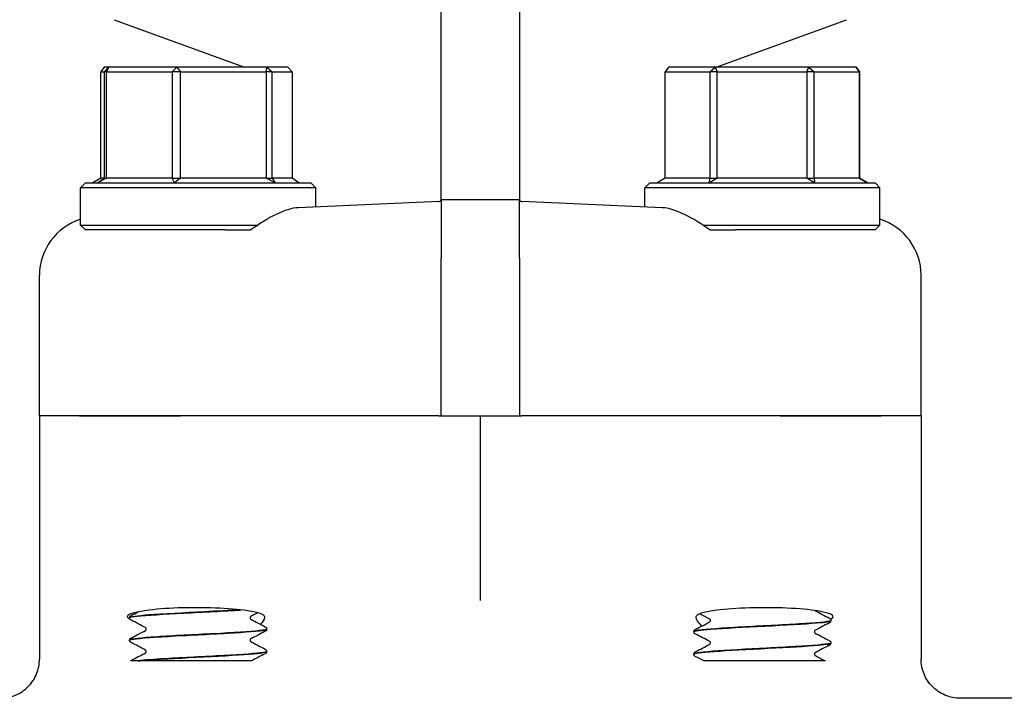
# Model space of a CAD drawing. Header units: inches. Extents: x 18 to 846, y -44 to 561.
# Tile 541 of 642: x 759.5 to 762.64, y 221.62 to 223.78. Entities that reach past the tile are written whole.
import ezdxf

# ---------------------------------------------------------------- set-up
doc = ezdxf.new("R2010")
doc.units = ezdxf.units.IN
doc.header["$LTSCALE"] = 24
doc.header["$MEASUREMENT"] = 0
doc.layers.add('Visible (ANSI)', color=7, linetype='Continuous', lineweight=30)

msp = doc.modelspace()

# ---------------------------------------------------------------- linework, layer by layer
at = {"layer": 'Visible (ANSI)'}
for p, q in [((760.8433, 223.45924), (760.8433, 223.88646)), ((761.0933, 223.88646), (761.0933, 223.45924)), ((759.80062, 223.78408), (760.21639, 223.63275)), ((761.72022, 223.63275), (762.13599, 223.78408)), ((759.76887, 223.63275), (759.75836, 223.61713)), ((759.76812, 223.61713), (759.78185, 223.63275)), ((759.78185, 223.63275), (759.76887, 223.63275)), ((759.78185, 223.63275), (759.77602, 223.61713)), ((760.0008, 223.63275), (759.78185, 223.63275)), ((759.98531, 223.61713), (760.0008, 223.63275)), ((760.0008, 223.63275), (760.01167, 223.61713)), ((760.28725, 223.63275), (760.0008, 223.63275)), ((760.2855, 223.61713), (760.28725, 223.63275)), ((760.28725, 223.63275), (760.30396, 223.61713)), ((760.35476, 223.63275), (760.28725, 223.63275)), ((760.36849, 223.61713), (760.35476, 223.63275)), ((761.56881, 223.63275), (761.55851, 223.61713)), ((761.71723, 223.63275), (761.56881, 223.63275)), ((761.70039, 223.61713), (761.71723, 223.63275)), ((761.71723, 223.63275), (761.72376, 223.61713)), ((762.01673, 223.63275), (761.71723, 223.63275)), ((762.01005, 223.61713), (762.01673, 223.63275)), ((762.01673, 223.63275), (762.03355, 223.61713)), ((762.1678, 223.63275), (762.01673, 223.63275)), ((762.17796, 223.61713), (762.1678, 223.63275)), ((762.1678, 223.63275), (762.1781, 223.61713)), ((759.75836, 223.27838), (759.75836, 223.61713)), ((759.75836, 223.61713), (759.76812, 223.61713)), ((759.77602, 223.61713), (759.76812, 223.61713)), ((759.76812, 223.61713), (759.76812, 223.27838)), ((759.77602, 223.27838), (759.77602, 223.61713)), ((759.77602, 223.61713), (759.98531, 223.61713)), ((760.01167, 223.61713), (759.98531, 223.61713)), ((759.98531, 223.61713), (759.98531, 223.27838)), ((760.01167, 223.27838), (760.01167, 223.61713)), ((760.01167, 223.61713), (760.2855, 223.61713)), ((760.30396, 223.61713), (760.2855, 223.61713)), ((760.2855, 223.61713), (760.2855, 223.27838)), ((760.30396, 223.27838), (760.30396, 223.61713)), ((760.30396, 223.61713), (760.36849, 223.61713)), ((760.36849, 223.61713), (760.36849, 223.27838)), ((761.55851, 223.27838), (761.55851, 223.61713)), ((761.55851, 223.61713), (761.70039, 223.61713)), ((761.72376, 223.61713), (761.70039, 223.61713)), ((761.70039, 223.61713), (761.70039, 223.27838)), ((761.72376, 223.27838), (761.72376, 223.61713)), ((761.72376, 223.61713), (762.01005, 223.61713)), ((762.03355, 223.61713), (762.01005, 223.61713)), ((762.01005, 223.61713), (762.01005, 223.27838)), ((762.03355, 223.27838), (762.03355, 223.61713)), ((762.03355, 223.61713), (762.17796, 223.61713)), ((762.1781, 223.61713), (762.17796, 223.61713)), ((762.17796, 223.61713), (762.17796, 223.27838)), ((762.1781, 223.27838), (762.1781, 223.61713)), ((760.8433, 223.21386), (760.8433, 223.45924)), ((761.0933, 223.45924), (761.0933, 223.21386)), ((759.70893, 223.26275), (759.6933, 223.24713)), ((759.70893, 223.26275), (760.42768, 223.26275)), ((759.75836, 223.27838), (759.73279, 223.26275)), ((759.74734, 223.26275), (759.76812, 223.27838)), ((759.77602, 223.27838), (759.74734, 223.26275)), ((759.76812, 223.27838), (759.75836, 223.27838)), ((759.76812, 223.27838), (759.77602, 223.27838)), ((759.98531, 223.27838), (759.77602, 223.27838)), ((759.99266, 223.26275), (759.98531, 223.27838)), ((759.98531, 223.27838), (760.01167, 223.27838)), ((760.01167, 223.27838), (759.99266, 223.26275)), ((760.2855, 223.27838), (760.01167, 223.27838)), ((760.31363, 223.26275), (760.2855, 223.27838)), ((760.2855, 223.27838), (760.30396, 223.27838)), ((760.30396, 223.27838), (760.31363, 223.26275)), ((760.36849, 223.27838), (760.30396, 223.27838)), ((760.38927, 223.26275), (760.36849, 223.27838)), ((760.42768, 223.26275), (760.4433, 223.24713)), ((761.50893, 223.26275), (761.4933, 223.24713)), ((761.50893, 223.26275), (762.22768, 223.26275)), ((761.55851, 223.27838), (761.53272, 223.26275)), ((761.70039, 223.27838), (761.55851, 223.27838)), ((761.69903, 223.26275), (761.70039, 223.27838)), ((761.72376, 223.27838), (761.69903, 223.26275)), ((761.70039, 223.27838), (761.72376, 223.27838)), ((762.01005, 223.27838), (761.72376, 223.27838)), ((762.03461, 223.26275), (762.01005, 223.27838)), ((762.01005, 223.27838), (762.03355, 223.27838)), ((762.03355, 223.27838), (762.03461, 223.26275)), ((762.17796, 223.27838), (762.03355, 223.27838)), ((762.17796, 223.27838), (762.1781, 223.27838)), ((762.20389, 223.26275), (762.17796, 223.27838)), ((762.1781, 223.27838), (762.20389, 223.26275)), ((762.22768, 223.26275), (762.2433, 223.24713)), ((760.4433, 223.24713), (759.6933, 223.24713)), ((759.6933, 223.12838), (759.6933, 223.24713)), ((760.4433, 223.18625), (760.4433, 223.24713)), ((762.2433, 223.24713), (761.4933, 223.24713)), ((761.4933, 223.18625), (761.4933, 223.24713)), ((762.2433, 223.12838), (762.2433, 223.24713)), ((760.83583, 223.20326), (760.38764, 223.18384)), ((760.8432, 223.209), (760.84303, 223.209)), ((761.09341, 223.209), (760.8432, 223.209)), ((760.8433, 223.20845), (760.8433, 223.0224)), ((761.0933, 223.0224), (761.0933, 223.20845)), ((761.09358, 223.209), (761.09341, 223.209)), ((761.54897, 223.18384), (761.10078, 223.20326)), ((759.6933, 223.12838), (760.25862, 223.12838)), ((759.70893, 223.11275), (759.6933, 223.12838)), ((760.15413, 223.11275), (759.70893, 223.11275)), ((760.15413, 223.11275), (760.23617, 223.11275)), ((761.67799, 223.12838), (762.2433, 223.12838)), ((761.70044, 223.11275), (761.78248, 223.11275)), ((762.22768, 223.11275), (761.78248, 223.11275)), ((762.22768, 223.11275), (762.2433, 223.12838)), ((760.8433, 222.519), (760.8433, 223.0224)), ((761.0933, 223.0224), (761.0933, 222.519)), ((759.56205, 222.519), (759.56205, 222.96844)), ((762.37455, 222.519), (762.37455, 222.96844)), ((759.68941, 222.519), (759.56205, 222.519)), ((759.56205, 222.519), (759.56205, 221.74263)), ((759.68941, 222.519), (759.56205, 222.519)), ((760.01164, 222.519), (759.68941, 222.519)), ((759.68941, 222.519), (760.01164, 222.519)), ((760.83652, 222.519), (760.01164, 222.519)), ((760.83652, 222.519), (760.01164, 222.519)), ((760.83652, 222.519), (760.8433, 222.519)), ((760.8433, 222.519), (761.0933, 222.519)), ((760.9683, 222.519), (760.9683, 222.05377)), ((761.0933, 222.519), (761.10009, 222.519)), ((761.92497, 222.519), (761.10009, 222.519)), ((761.92497, 222.519), (761.10009, 222.519)), ((762.2472, 222.519), (761.92497, 222.519)), ((761.92497, 222.519), (762.2472, 222.519)), ((762.37455, 222.519), (762.2472, 222.519)), ((762.37455, 222.519), (762.2472, 222.519)), ((762.37455, 222.519), (762.37455, 221.74263)), ((760.9683, 222.05377), (760.9683, 221.92955)), ((759.84955, 221.87498), (759.84955, 221.87431)), ((762.08705, 221.86649), (762.08705, 221.86582)), ((760.28705, 221.83923), (760.28705, 221.83856)), ((761.64955, 221.83074), (761.64955, 221.83007)), ((759.84955, 221.80348), (759.84955, 221.80281)), ((762.08705, 221.79499), (762.08705, 221.79432)), ((760.28705, 221.76773), (760.28705, 221.76706)), ((761.64955, 221.75924), (761.64955, 221.75857)), ((759.8771, 221.73775), (759.85264, 221.73775)), ((759.8771, 221.73775), (759.88367, 221.73775)), ((759.96366, 221.73775), (759.88367, 221.73775)), ((760.2394, 221.73775), (759.96366, 221.73775)), ((761.74544, 221.73775), (761.68103, 221.73775)), ((761.82117, 221.73775), (761.74544, 221.73775)), ((761.90771, 221.73775), (761.82117, 221.73775)), ((762.06811, 221.73775), (761.90771, 221.73775)), ((763.06205, 221.61775), (762.50066, 221.61775))]:
    msp.add_line(p, q, dxfattribs=at)
for centre, start, end in [((760.83549, 223.21107), 272.48126, 344.67631), ((761.10112, 223.21107), 195.32369, 267.51874)]:
    msp.add_arc(centre, 0.00781, start, end, dxfattribs=at)
for centre, major_axis, ratio, start_param, end_param in [((759.75121, 222.96859), (-0.18898, -0.00819), 0.9912393, 4.9805775, 6.240258), ((762.1854, 222.96859), (-0.18898, 0.00819), 0.9912393, 3.18452, 4.4442004), ((760.06113, 221.8783), (0.21875, 0), 0.1316525, 0.1108904, 3.4219418), ((761.87548, 221.8783), (0.21875, 0), 0.1316525, 6.0040853, 9.3138876)]:
    msp.add_ellipse(centre, major_axis=major_axis, ratio=ratio, start_param=start_param, end_param=end_param, dxfattribs=at)
for points in [[(760.84303, 223.209), (760.84303, 223.209), (760.84306, 223.2091), (760.8431, 223.20928)], [(760.8431, 223.20928), (760.84324, 223.20988), (760.8433, 223.21141), (760.8433, 223.21386)], [(760.8433, 223.20845), (760.8433, 223.20883), (760.84327, 223.209), (760.8432, 223.209)], [(761.0933, 223.21386), (761.0933, 223.21141), (761.09337, 223.20988), (761.09351, 223.20928)], [(761.09341, 223.209), (761.09334, 223.209), (761.0933, 223.20882), (761.0933, 223.20845)], [(761.09351, 223.20928), (761.09355, 223.2091), (761.09358, 223.209), (761.09358, 223.209)], [(759.85426, 221.88179), (759.86201, 221.88584), (759.86975, 221.88989), (759.87749, 221.89395)], [(760.25843, 221.89073), (760.25106, 221.88687), (760.24369, 221.88301), (760.23632, 221.87914)], [(761.70029, 221.87065), (761.68959, 221.87627), (761.67888, 221.88188), (761.66817, 221.88749)], [(762.03632, 221.89742), (762.05166, 221.88937), (762.067, 221.88133), (762.08235, 221.8733)], [(759.90029, 221.84339), (759.88495, 221.85144), (759.86961, 221.85947), (759.85426, 221.8675)], [(760.23632, 221.87015), (760.25166, 221.8621), (760.267, 221.85407), (760.28235, 221.84604)], [(761.65426, 221.83755), (761.66961, 221.84558), (761.68495, 221.85362), (761.70029, 221.86167)], [(762.08235, 221.85902), (762.067, 221.85099), (762.05166, 221.84295), (762.03632, 221.8349)], [(759.85426, 221.81029), (759.86961, 221.81832), (759.88495, 221.82635), (759.90029, 221.8344)], [(760.28235, 221.83175), (760.267, 221.82372), (760.25166, 221.81569), (760.23632, 221.80764)], [(761.70029, 221.79915), (761.68495, 221.8072), (761.66961, 221.81524), (761.65426, 221.82327)], [(762.03632, 221.82592), (762.05166, 221.81787), (762.067, 221.80983), (762.08235, 221.8018)], [(759.90029, 221.77189), (759.88495, 221.77994), (759.86961, 221.78797), (759.85426, 221.796)], [(760.23632, 221.79865), (760.25166, 221.7906), (760.267, 221.78257), (760.28235, 221.77454)], [(761.65426, 221.76605), (761.66961, 221.77408), (761.68495, 221.78212), (761.70029, 221.79017)], [(762.08235, 221.78752), (762.067, 221.77949), (762.05166, 221.77145), (762.03632, 221.7634)], [(759.85426, 221.73879), (759.86961, 221.74682), (759.88495, 221.75485), (759.90029, 221.7629)], [(760.28235, 221.76025), (760.26803, 221.75276), (760.25371, 221.74526), (760.2394, 221.73775)], [(761.68103, 221.73775), (761.67211, 221.74243), (761.66319, 221.7471), (761.65426, 221.75177)], [(762.03632, 221.75442), (762.04691, 221.74886), (762.05751, 221.7433), (762.06811, 221.73775)], [(759.85264, 221.73775), (759.85321, 221.7382), (759.85375, 221.73852), (759.85426, 221.73879)]]:
    msp.add_open_spline(points, degree=3, dxfattribs=at)
for points, knots in [([(760.38764, 223.18384), (760.36761, 223.18297), (760.34331, 223.17503), (760.29114, 223.14972), (760.26321, 223.13231), (760.23719, 223.1135), (760.23668, 223.11313), (760.23617, 223.11275)], [2.42631602, 2.42631602, 2.42631602, 2.42631602, 2.67966729, 2.67966729, 2.93613935, 2.93613935, 2.94129083, 2.94129083, 2.94129083, 2.94129083]), ([(761.70044, 223.11275), (761.6747, 223.13147), (761.6465, 223.14914), (761.59378, 223.17487), (761.56921, 223.18296), (761.54897, 223.18384)], [0.44734115, 0.44734115, 0.44734115, 0.44734115, 0.70623872, 0.70623872, 0.9622765, 0.9622765, 0.9622765, 0.9622765]), ([(759.84956, 221.87501), (759.84962, 221.87646), (759.85016, 221.87783), (759.85141, 221.87971), (759.85208, 221.88032), (759.85324, 221.88121), (759.85376, 221.88152), (759.85426, 221.88179)], [0, 0, 0, 0, 0.020588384, 0.020588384, 0.04017257, 0.04017257, 0.058516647, 0.058516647, 0.058516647, 0.058516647]), ([(759.85426, 221.8675), (759.85348, 221.86791), (759.85264, 221.86841), (759.85124, 221.86986), (759.85074, 221.8705), (759.84991, 221.87215), (759.8496, 221.8732), (759.84956, 221.87428)], [0, 0, 0, 0, 0.028459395, 0.028459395, 0.043235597, 0.043235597, 0.058545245, 0.058545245, 0.058545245, 0.058545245]), ([(760.20178, 221.90033), (760.16865, 221.89816), (760.12842, 221.89599), (760.08682, 221.89382), (760.02271, 221.89047), (759.95668, 221.88712), (759.91174, 221.88378), (759.87237, 221.88084), (759.84986, 221.87791), (759.84961, 221.87498)], [-20.5382393, -20.5382393, -20.5382393, -20.5382393, -19.9656718, -19.9656718, -19.9656718, -19.0832549, -19.0832549, -19.0832549, -18.3101233, -18.3101233, -18.3101233, -18.3101233]), ([(759.84988, 221.87428), (759.84975, 221.87568), (759.85443, 221.87708), (759.86403, 221.87847), (759.88703, 221.88182), (759.93789, 221.88517), (759.99888, 221.88851), (760.05985, 221.89186), (760.12977, 221.8952), (760.18428, 221.89855), (760.19171, 221.899), (760.19884, 221.89946), (760.20562, 221.89991)], [12.0246214, 12.0246214, 12.0246214, 12.0246214, 12.3927441, 12.3927441, 12.3927441, 13.2747852, 13.2747852, 13.2747852, 14.1565644, 14.1565644, 14.1565644, 14.276733, 14.276733, 14.276733, 14.276733]), ([(760.23633, 221.87914), (760.23633, 221.87914), (760.23609, 221.87905), (760.23533, 221.87825), (760.23496, 221.8778), (760.23434, 221.87647), (760.2341, 221.87556), (760.2341, 221.87465)], [0.002645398, 0.002645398, 0.002645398, 0.002645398, 0.027589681, 0.027589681, 0.042171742, 0.042171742, 0.057287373, 0.057287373, 0.057287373, 0.057287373]), ([(760.2341, 221.87465), (760.2341, 221.87326), (760.23467, 221.87197), (760.2356, 221.87068), (760.23595, 221.87041), (760.23627, 221.87018), (760.23633, 221.87015), (760.23633, 221.87015)], [0, 0, 0, 0, 0.022828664, 0.022828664, 0.041633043, 0.041633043, 0.054614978, 0.054614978, 0.054614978, 0.054614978]), ([(760.27853, 221.88149), (760.2797, 221.8801), (760.2801, 221.87803), (760.279, 221.86978), (760.2746, 221.86175), (760.26719, 221.85397)], [0, 0, 0, 0, 0.0813335, 0.0813335, 0.26320463, 0.26320463, 0.26320463, 0.26320463]), ([(761.6752, 221.84851), (761.66841, 221.8543), (761.66342, 221.86051), (761.65655, 221.87284), (761.65566, 221.87863), (761.65808, 221.88149)], [0.70379768, 0.70379768, 0.70379768, 0.70379768, 0.82602783, 0.82602783, 0.97703961, 0.97703961, 0.97703961, 0.97703961]), ([(762.0357, 221.89791), (762.03589, 221.89772), (762.03604, 221.89761), (762.03627, 221.89744), (762.03633, 221.89741), (762.03633, 221.89741)], [0.031449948, 0.031449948, 0.031449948, 0.031449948, 0.041633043, 0.041633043, 0.054614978, 0.054614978, 0.054614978, 0.054614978]), ([(762.08235, 221.8733), (762.08313, 221.87289), (762.08397, 221.87239), (762.08537, 221.87094), (762.08587, 221.87031), (762.0867, 221.86865), (762.08701, 221.8676), (762.08705, 221.86652)], [0, 0, 0, 0, 0.028459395, 0.028459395, 0.043235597, 0.043235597, 0.058545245, 0.058545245, 0.058545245, 0.058545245]), ([(759.90251, 221.8389), (759.90251, 221.84028), (759.90194, 221.84157), (759.90101, 221.84286), (759.90066, 221.84313), (759.90034, 221.84336), (759.90028, 221.84339), (759.90028, 221.84339)], [0, 0, 0, 0, 0.022828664, 0.022828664, 0.041633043, 0.041633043, 0.054614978, 0.054614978, 0.054614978, 0.054614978]), ([(760.28235, 221.84604), (760.28313, 221.84563), (760.28397, 221.84513), (760.28537, 221.84368), (760.28587, 221.84304), (760.2867, 221.84139), (760.28701, 221.84034), (760.28705, 221.83926)], [0, 0, 0, 0, 0.028459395, 0.028459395, 0.043235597, 0.043235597, 0.058545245, 0.058545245, 0.058545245, 0.058545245]), ([(761.64967, 221.83005), (761.64982, 221.8328), (761.66926, 221.83555), (761.7042, 221.83829), (761.74677, 221.84164), (761.81155, 221.84499), (761.8759, 221.84834), (761.94024, 221.85169), (762.0029, 221.85504), (762.04202, 221.85839), (762.07097, 221.86087), (762.08661, 221.86335), (762.08686, 221.86582)], [8.1371759, 8.1371759, 8.1371759, 8.1371759, 8.8619138, 8.8619138, 8.8619138, 9.7450261, 9.7450261, 9.7450261, 10.627867, 10.627867, 10.627867, 11.2810852, 11.2810852, 11.2810852, 11.2810852]), ([(762.08684, 221.86652), (762.08697, 221.8656), (762.08499, 221.86468), (762.08079, 221.86376), (762.06561, 221.86044), (762.02174, 221.85711), (761.96429, 221.85379), (761.90696, 221.85047), (761.83719, 221.84715), (761.77895, 221.84383), (761.7208, 221.84051), (761.67524, 221.8372), (761.65786, 221.83389), (761.65236, 221.83284), (761.64971, 221.83179), (761.6498, 221.83074)], [-17.5665871, -17.5665871, -17.5665871, -17.5665871, -17.3244424, -17.3244424, -17.3244424, -16.4477493, -16.4477493, -16.4477493, -15.5726718, -15.5726718, -15.5726718, -14.6990684, -14.6990684, -14.6990684, -14.4226778, -14.4226778, -14.4226778, -14.4226778]), ([(761.70251, 221.86616), (761.70251, 221.86754), (761.70194, 221.86883), (761.70101, 221.87012), (761.70066, 221.87039), (761.70034, 221.87062), (761.70028, 221.87065), (761.70028, 221.87065)], [0, 0, 0, 0, 0.022828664, 0.022828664, 0.041633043, 0.041633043, 0.054614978, 0.054614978, 0.054614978, 0.054614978]), ([(761.70028, 221.86166), (761.70028, 221.86166), (761.70052, 221.86176), (761.70128, 221.86255), (761.70164, 221.86301), (761.70227, 221.86434), (761.70251, 221.86524), (761.70251, 221.86616)], [0.002645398, 0.002645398, 0.002645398, 0.002645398, 0.027589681, 0.027589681, 0.042171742, 0.042171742, 0.057287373, 0.057287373, 0.057287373, 0.057287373]), ([(762.08705, 221.8658), (762.08699, 221.86434), (762.08645, 221.86297), (762.0852, 221.8611), (762.08453, 221.86048), (762.08337, 221.85959), (762.08285, 221.85928), (762.08235, 221.85902)], [0, 0, 0, 0, 0.020588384, 0.020588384, 0.04017257, 0.04017257, 0.058516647, 0.058516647, 0.058516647, 0.058516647]), ([(760.28673, 221.83926), (760.28677, 221.83747), (760.27895, 221.83568), (760.26339, 221.83389), (760.23461, 221.83058), (760.17992, 221.82727), (760.11798, 221.82396), (760.05612, 221.82066), (759.98819, 221.81735), (759.93732, 221.81405), (759.88583, 221.8107), (759.85282, 221.80736), (759.8498, 221.80402), (759.84964, 221.80384), (759.84956, 221.80366), (759.84957, 221.80348)], [-15.1708472, -15.1708472, -15.1708472, -15.1708472, -14.6990684, -14.6990684, -14.6990684, -13.8268003, -13.8268003, -13.8268003, -12.9557305, -12.9557305, -12.9557305, -12.0740419, -12.0740419, -12.0740419, -12.026938, -12.026938, -12.026938, -12.026938]), ([(759.84993, 221.80278), (759.84985, 221.8045), (759.85699, 221.80622), (759.87135, 221.80793), (759.89977, 221.81133), (759.95586, 221.81473), (760.01954, 221.81813), (760.08271, 221.8215), (760.15207, 221.82487), (760.20311, 221.82824), (760.25384, 221.83159), (760.28549, 221.83494), (760.28699, 221.83829), (760.28703, 221.83838), (760.28705, 221.83847), (760.28705, 221.83856)], [5.7414361, 5.7414361, 5.7414361, 5.7414361, 6.1939142, 6.1939142, 6.1939142, 7.0897201, 7.0897201, 7.0897201, 7.9785276, 7.9785276, 7.9785276, 8.8619138, 8.8619138, 8.8619138, 8.8853453, 8.8853453, 8.8853453, 8.8853453]), ([(759.90028, 221.8344), (759.90028, 221.8344), (759.90052, 221.83449), (759.90128, 221.83529), (759.90164, 221.83574), (759.90227, 221.83707), (759.90251, 221.83798), (759.90251, 221.8389)], [0.002645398, 0.002645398, 0.002645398, 0.002645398, 0.027589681, 0.027589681, 0.042171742, 0.042171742, 0.057287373, 0.057287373, 0.057287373, 0.057287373]), ([(760.28705, 221.83853), (760.28699, 221.83708), (760.28645, 221.83571), (760.2852, 221.83383), (760.28453, 221.83322), (760.28337, 221.83233), (760.28285, 221.83202), (760.28235, 221.83175)], [0, 0, 0, 0, 0.020588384, 0.020588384, 0.04017257, 0.04017257, 0.058516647, 0.058516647, 0.058516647, 0.058516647]), ([(761.64956, 221.83077), (761.64962, 221.83222), (761.65016, 221.83359), (761.65141, 221.83547), (761.65208, 221.83608), (761.65324, 221.83698), (761.65376, 221.83728), (761.65426, 221.83755)], [0, 0, 0, 0, 0.020588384, 0.020588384, 0.04017257, 0.04017257, 0.058516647, 0.058516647, 0.058516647, 0.058516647]), ([(761.65426, 221.82327), (761.65348, 221.82368), (761.65264, 221.82418), (761.65124, 221.82562), (761.65074, 221.82626), (761.64991, 221.82792), (761.6496, 221.82896), (761.64956, 221.83005)], [0, 0, 0, 0, 0.028459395, 0.028459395, 0.043235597, 0.043235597, 0.058545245, 0.058545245, 0.058545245, 0.058545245]), ([(762.03633, 221.8349), (762.03633, 221.8349), (762.03609, 221.83481), (762.03533, 221.83401), (762.03496, 221.83356), (762.03434, 221.83223), (762.0341, 221.83132), (762.0341, 221.83041)], [0.002645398, 0.002645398, 0.002645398, 0.002645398, 0.027589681, 0.027589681, 0.042171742, 0.042171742, 0.057287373, 0.057287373, 0.057287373, 0.057287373]), ([(762.0341, 221.83041), (762.0341, 221.82902), (762.03467, 221.82773), (762.0356, 221.82645), (762.03595, 221.82617), (762.03627, 221.82594), (762.03633, 221.82591), (762.03633, 221.82591)], [0, 0, 0, 0, 0.022828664, 0.022828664, 0.041633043, 0.041633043, 0.054614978, 0.054614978, 0.054614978, 0.054614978]), ([(759.84956, 221.80351), (759.84962, 221.80496), (759.85016, 221.80633), (759.85141, 221.80821), (759.85208, 221.80882), (759.85324, 221.80971), (759.85376, 221.81002), (759.85426, 221.81029)], [0, 0, 0, 0, 0.020588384, 0.020588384, 0.04017257, 0.04017257, 0.058516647, 0.058516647, 0.058516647, 0.058516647]), ([(759.85426, 221.796), (759.85348, 221.79641), (759.85264, 221.79691), (759.85124, 221.79836), (759.85074, 221.799), (759.84991, 221.80065), (759.8496, 221.8017), (759.84956, 221.80278)], [0, 0, 0, 0, 0.028459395, 0.028459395, 0.043235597, 0.043235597, 0.058545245, 0.058545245, 0.058545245, 0.058545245]), ([(760.23633, 221.80764), (760.23633, 221.80764), (760.23609, 221.80755), (760.23533, 221.80675), (760.23496, 221.8063), (760.23434, 221.80497), (760.2341, 221.80406), (760.2341, 221.80315)], [0.002645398, 0.002645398, 0.002645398, 0.002645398, 0.027589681, 0.027589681, 0.042171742, 0.042171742, 0.057287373, 0.057287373, 0.057287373, 0.057287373]), ([(760.2341, 221.80315), (760.2341, 221.80176), (760.23467, 221.80047), (760.2356, 221.79918), (760.23595, 221.79891), (760.23627, 221.79868), (760.23633, 221.79865), (760.23633, 221.79865)], [0, 0, 0, 0, 0.022828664, 0.022828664, 0.041633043, 0.041633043, 0.054614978, 0.054614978, 0.054614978, 0.054614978]), ([(761.64959, 221.75855), (761.64967, 221.76153), (761.67287, 221.76451), (761.71328, 221.76749), (761.75808, 221.77079), (761.82321, 221.77409), (761.88649, 221.7774), (761.94976, 221.7807), (762.01002, 221.784), (762.04674, 221.7873), (762.07276, 221.78964), (762.08655, 221.79198), (762.08676, 221.79432)], [1.8539906, 1.8539906, 1.8539906, 1.8539906, 2.6394946, 2.6394946, 2.6394946, 3.5103246, 3.5103246, 3.5103246, 4.381086, 4.381086, 4.381086, 4.9978999, 4.9978999, 4.9978999, 4.9978999]), ([(762.08701, 221.79502), (762.08705, 221.79469), (762.08681, 221.79436), (762.08627, 221.79403), (762.08086, 221.79071), (762.04608, 221.78739), (761.99387, 221.78407), (761.94181, 221.78077), (761.8734, 221.77746), (761.81197, 221.77415), (761.74995, 221.77081), (761.69624, 221.76748), (761.66947, 221.76414), (761.6564, 221.7625), (761.64988, 221.76087), (761.64988, 221.75924)], [-11.2834018, -11.2834018, -11.2834018, -11.2834018, -11.1962178, -11.1962178, -11.1962178, -10.321672, -10.321672, -10.321672, -9.4498406, -9.4498406, -9.4498406, -8.569564, -8.569564, -8.569564, -8.1394925, -8.1394925, -8.1394925, -8.1394925]), ([(761.70251, 221.79466), (761.70251, 221.79604), (761.70194, 221.79733), (761.70101, 221.79862), (761.70066, 221.79889), (761.70034, 221.79912), (761.70028, 221.79915), (761.70028, 221.79915)], [0, 0, 0, 0, 0.022828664, 0.022828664, 0.041633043, 0.041633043, 0.054614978, 0.054614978, 0.054614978, 0.054614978]), ([(761.70028, 221.79016), (761.70028, 221.79016), (761.70052, 221.79026), (761.70128, 221.79105), (761.70164, 221.79151), (761.70227, 221.79284), (761.70251, 221.79374), (761.70251, 221.79466)], [0.002645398, 0.002645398, 0.002645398, 0.002645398, 0.027589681, 0.027589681, 0.042171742, 0.042171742, 0.057287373, 0.057287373, 0.057287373, 0.057287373]), ([(762.08235, 221.8018), (762.08313, 221.80139), (762.08397, 221.80089), (762.08537, 221.79944), (762.08587, 221.79881), (762.0867, 221.79715), (762.08701, 221.7961), (762.08705, 221.79502)], [0, 0, 0, 0, 0.028459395, 0.028459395, 0.043235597, 0.043235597, 0.058545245, 0.058545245, 0.058545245, 0.058545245]), ([(762.08705, 221.7943), (762.08699, 221.79284), (762.08645, 221.79147), (762.0852, 221.7896), (762.08453, 221.78898), (762.08337, 221.78809), (762.08285, 221.78778), (762.08235, 221.78752)], [0, 0, 0, 0, 0.020588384, 0.020588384, 0.04017257, 0.04017257, 0.058516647, 0.058516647, 0.058516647, 0.058516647]), ([(760.28677, 221.76776), (760.2869, 221.76655), (760.28344, 221.76534), (760.27624, 221.76414), (760.25646, 221.76082), (760.20886, 221.75751), (760.14975, 221.7542), (760.09035, 221.75087), (760.02045, 221.74754), (759.96417, 221.74421), (759.92779, 221.74206), (759.8972, 221.7399), (759.8771, 221.73775)], [-8.8876619, -8.8876619, -8.8876619, -8.8876619, -8.569564, -8.569564, -8.569564, -7.6960367, -7.6960367, -7.6960367, -6.8183862, -6.8183862, -6.8183862, -6.2510262, -6.2510262, -6.2510262, -6.2510262]), ([(759.88367, 221.73775), (759.91773, 221.74106), (759.97619, 221.74436), (760.03914, 221.74766), (760.10208, 221.75097), (760.16834, 221.75427), (760.21536, 221.75758), (760.26036, 221.76074), (760.28693, 221.7639), (760.28705, 221.76706)], [0.0265881, 0.0265881, 0.0265881, 0.0265881, 0.8976269, 0.8976269, 0.8976269, 1.7685955, 1.7685955, 1.7685955, 2.60216, 2.60216, 2.60216, 2.60216]), ([(759.90251, 221.7674), (759.90251, 221.76878), (759.90194, 221.77007), (759.90101, 221.77136), (759.90066, 221.77163), (759.90034, 221.77186), (759.90028, 221.77189), (759.90028, 221.77189)], [0, 0, 0, 0, 0.022828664, 0.022828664, 0.041633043, 0.041633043, 0.054614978, 0.054614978, 0.054614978, 0.054614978]), ([(759.90028, 221.7629), (759.90028, 221.7629), (759.90052, 221.76299), (759.90128, 221.76379), (759.90164, 221.76424), (759.90227, 221.76557), (759.90251, 221.76648), (759.90251, 221.7674)], [0.002645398, 0.002645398, 0.002645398, 0.002645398, 0.027589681, 0.027589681, 0.042171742, 0.042171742, 0.057287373, 0.057287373, 0.057287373, 0.057287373]), ([(760.28235, 221.77454), (760.28313, 221.77413), (760.28397, 221.77363), (760.28537, 221.77218), (760.28587, 221.77154), (760.2867, 221.76989), (760.28701, 221.76884), (760.28705, 221.76776)], [0, 0, 0, 0, 0.028459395, 0.028459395, 0.043235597, 0.043235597, 0.058545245, 0.058545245, 0.058545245, 0.058545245]), ([(760.28705, 221.76703), (760.28699, 221.76558), (760.28645, 221.76421), (760.2852, 221.76233), (760.28453, 221.76172), (760.28337, 221.76083), (760.28285, 221.76052), (760.28235, 221.76025)], [0, 0, 0, 0, 0.020588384, 0.020588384, 0.04017257, 0.04017257, 0.058516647, 0.058516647, 0.058516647, 0.058516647]), ([(761.64956, 221.75927), (761.64962, 221.76072), (761.65016, 221.76209), (761.65141, 221.76397), (761.65208, 221.76458), (761.65324, 221.76548), (761.65376, 221.76578), (761.65426, 221.76605)], [0, 0, 0, 0, 0.020588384, 0.020588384, 0.04017257, 0.04017257, 0.058516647, 0.058516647, 0.058516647, 0.058516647]), ([(761.65426, 221.75177), (761.65348, 221.75218), (761.65264, 221.75268), (761.65124, 221.75412), (761.65074, 221.75476), (761.64991, 221.75642), (761.6496, 221.75746), (761.64956, 221.75855)], [0, 0, 0, 0, 0.028459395, 0.028459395, 0.043235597, 0.043235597, 0.058545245, 0.058545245, 0.058545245, 0.058545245]), ([(762.03633, 221.7634), (762.03633, 221.7634), (762.03609, 221.76331), (762.03533, 221.76251), (762.03496, 221.76206), (762.03434, 221.76073), (762.0341, 221.75982), (762.0341, 221.75891)], [0.002645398, 0.002645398, 0.002645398, 0.002645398, 0.027589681, 0.027589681, 0.042171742, 0.042171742, 0.057287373, 0.057287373, 0.057287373, 0.057287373]), ([(762.0341, 221.75891), (762.0341, 221.75752), (762.03467, 221.75623), (762.0356, 221.75495), (762.03595, 221.75467), (762.03627, 221.75444), (762.03633, 221.75441), (762.03633, 221.75441)], [0, 0, 0, 0, 0.022828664, 0.022828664, 0.041633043, 0.041633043, 0.054614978, 0.054614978, 0.054614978, 0.054614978]), ([(759.43595, 221.61775), (759.43606, 221.61775), (759.43616, 221.61775), (759.44482, 221.61777), (759.45334, 221.61865), (759.47008, 221.62211), (759.47824, 221.62467), (759.50112, 221.63448), (759.51477, 221.64377), (759.53761, 221.66696), (759.54663, 221.68059), (759.5589, 221.71051), (759.56205, 221.72649), (759.56205, 221.74263)], [-0.00080906, -0.00080906, -0.00080906, -0.00080906, 0, 0, 0.06513682, 0.06513682, 0.13017613, 0.13017613, 0.25481643, 0.25481643, 0.37825086, 0.37825086, 0.50129539, 0.50129539, 0.50129539, 0.50129539]), ([(762.50066, 221.61775), (762.50055, 221.61775), (762.50044, 221.61775), (762.49179, 221.61777), (762.48326, 221.61865), (762.46653, 221.62211), (762.45837, 221.62467), (762.43549, 221.63448), (762.42184, 221.64377), (762.399, 221.66696), (762.38998, 221.68059), (762.37771, 221.71051), (762.37455, 221.72649), (762.37455, 221.74263)], [-0.00080906, -0.00080906, -0.00080906, -0.00080906, 0, 0, 0.06513682, 0.06513682, 0.13017613, 0.13017613, 0.25481643, 0.25481643, 0.37825086, 0.37825086, 0.50129539, 0.50129539, 0.50129539, 0.50129539])]:
    msp.add_open_spline(points, degree=3, knots=knots, dxfattribs=at)

doc.saveas('drawing.dxf')
